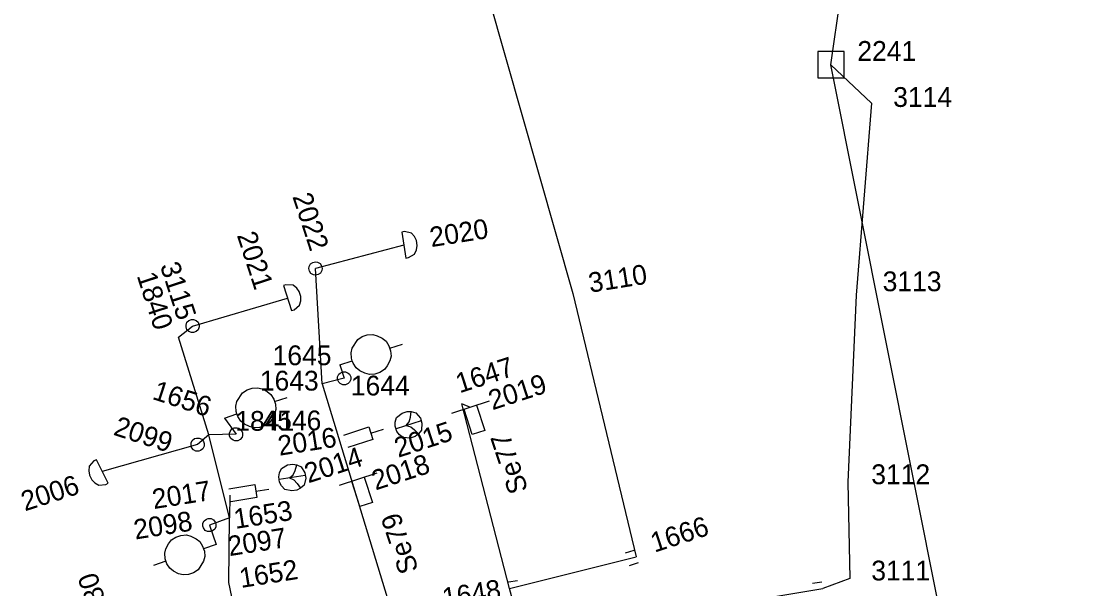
# Model space of a CAD drawing. Extents: x -535557 to -534097, y -1142175 to -1136716.
# Drawn here: x -534439.25 to -534399.09, y -1139610.3 to -1139588.79 of the extents above; entities that cross this region are included whole.
import ezdxf

# ---------------------------------------------------------------- set-up
doc = ezdxf.new("R2010")
doc.units = 0
doc.layers.add('Default', color=7, linetype='Continuous')
doc.layers.add('SS_SZDC', color=7, linetype='Continuous')

# ---------------------------------------------------------------- blocks, each defined once
blk = doc.blocks.new('POINT_DISPLAY')
at = {"layer": 'Default'}
blk.add_line((0, 0), (0, 0), dxfattribs=at)

msp = doc.modelspace()

# ---------------------------------------------------------------- linework, layer by layer
at = {"layer": 'SS_SZDC'}
for p, q in [((-534408.56, -1139590.44), (-534401.649, -1139541.54)), ((-534422.689, -1139583.85), (-534418.34, -1139599.11)), ((-534408.06, -1139589.94), (-534409.06, -1139589.94)), ((-534409.06, -1139589.94), (-534409.06, -1139590.94)), ((-534408.06, -1139590.94), (-534408.06, -1139589.94)), ((-534408.56, -1139590.44), (-534407.02, -1139591.899)), ((-534399.09, -1139638.01), (-534408.56, -1139590.44)), ((-534409.06, -1139590.94), (-534408.06, -1139590.94)), ((-534407.02, -1139591.899), (-534407.6, -1139599.17)), ((-534424.729, -1139596.76), (-534424.828, -1139596.776)), ((-534424.828, -1139596.776), (-534424.671, -1139597.763)), ((-534424.466, -1139596.82), (-534424.729, -1139596.76)), ((-534424.344, -1139596.952), (-534424.466, -1139596.82)), ((-534424.271, -1139597.093), (-534424.344, -1139596.952)), ((-534424.24, -1139597.29), (-534424.271, -1139597.093)), ((-534424.75, -1139597.27), (-534428.1, -1139598.159)), ((-534424.341, -1139597.61), (-534424.266, -1139597.446)), ((-534424.266, -1139597.446), (-534424.24, -1139597.29)), ((-534428.287, -1139597.987), (-534428.206, -1139597.928)), ((-534428.206, -1139597.928), (-534428.096, -1139597.91)), ((-534428.096, -1139597.91), (-534428.026, -1139597.921)), ((-534428.026, -1139597.921), (-534427.927, -1139597.972)), ((-534424.671, -1139597.763), (-534424.573, -1139597.748)), ((-534424.573, -1139597.748), (-534424.341, -1139597.61)), ((-534428.349, -1139598.156), (-534428.338, -1139598.086)), ((-534428.331, -1139598.266), (-534428.349, -1139598.156)), ((-534428.338, -1139598.086), (-534428.287, -1139597.987)), ((-534428.272, -1139598.347), (-534428.331, -1139598.266)), ((-534427.84, -1139602.53), (-534428.1, -1139598.159)), ((-534427.927, -1139597.972), (-534427.868, -1139598.053)), ((-534427.861, -1139598.233), (-534427.912, -1139598.332)), ((-534427.868, -1139598.053), (-534427.85, -1139598.163)), ((-534427.85, -1139598.163), (-534427.861, -1139598.233)), ((-534428.173, -1139598.398), (-534428.272, -1139598.347)), ((-534428.103, -1139598.409), (-534428.173, -1139598.398)), ((-534427.993, -1139598.391), (-534428.103, -1139598.409)), ((-534427.912, -1139598.332), (-534427.993, -1139598.391)), ((-534429.219, -1139598.773), (-534429.314, -1139598.804)), ((-534429.314, -1139598.804), (-534429.005, -1139599.755)), ((-534428.95, -1139598.791), (-534429.219, -1139598.773)), ((-534428.809, -1139598.903), (-534428.95, -1139598.791)), ((-534428.715, -1139599.03), (-534428.809, -1139598.903)), ((-534428.653, -1139599.22), (-534428.715, -1139599.03)), ((-534418.34, -1139599.11), (-534415.949, -1139609.079)), ((-534432.76, -1139600.34), (-534429.159, -1139599.28)), ((-534428.703, -1139599.552), (-534428.654, -1139599.378)), ((-534428.654, -1139599.378), (-534428.653, -1139599.22)), ((-534407.6, -1139599.17), (-534407.92, -1139606.26)), ((-534429.005, -1139599.755), (-534428.91, -1139599.724)), ((-534428.91, -1139599.724), (-534428.703, -1139599.552)), ((-534433.007, -1139600.304), (-534432.972, -1139600.198)), ((-534433.007, -1139600.375), (-534433.007, -1139600.304)), ((-534432.972, -1139600.198), (-534432.901, -1139600.127)), ((-534432.901, -1139600.127), (-534432.795, -1139600.092)), ((-534432.795, -1139600.092), (-534432.724, -1139600.092)), ((-534432.724, -1139600.092), (-534432.618, -1139600.127)), ((-534432.618, -1139600.127), (-534432.547, -1139600.198)), ((-534432.547, -1139600.198), (-534432.512, -1139600.304)), ((-534432.512, -1139600.304), (-534432.512, -1139600.375)), ((-534433.289, -1139600.76), (-534432.76, -1139600.34)), ((-534432.972, -1139600.481), (-534433.007, -1139600.375)), ((-534432.901, -1139600.552), (-534432.972, -1139600.481)), ((-534432.795, -1139600.587), (-534432.901, -1139600.552)), ((-534432.724, -1139600.587), (-534432.795, -1139600.587)), ((-534432.618, -1139600.552), (-534432.724, -1139600.587)), ((-534432.547, -1139600.481), (-534432.618, -1139600.552)), ((-534432.512, -1139600.375), (-534432.547, -1139600.481)), ((-534426.499, -1139600.846), (-534426.325, -1139600.735)), ((-534426.325, -1139600.735), (-534426.135, -1139600.672)), ((-534426.135, -1139600.672), (-534425.929, -1139600.657)), ((-534425.929, -1139600.657), (-534425.755, -1139600.704)), ((-534425.755, -1139600.704), (-534425.566, -1139600.799)), ((-534432.14, -1139604.459), (-534433.289, -1139600.76)), ((-534426.705, -1139601.178), (-534426.499, -1139600.846)), ((-534425.566, -1139600.799), (-534425.424, -1139600.91)), ((-534425.424, -1139600.91), (-534425.313, -1139601.084)), ((-534425.313, -1139601.084), (-534425.25, -1139601.274)), ((-534425.281, -1139601.179), (-534424.807, -1139601.021)), ((-534426.752, -1139601.351), (-534426.705, -1139601.178)), ((-534426.737, -1139601.557), (-534426.752, -1139601.351)), ((-534425.234, -1139601.479), (-534425.282, -1139601.653)), ((-534425.25, -1139601.274), (-534425.234, -1139601.479)), ((-534427.18, -1139601.809), (-534426.705, -1139601.652)), ((-534427.18, -1139601.809), (-534427.01, -1139602.319)), ((-534426.705, -1139601.652), (-534426.737, -1139601.557)), ((-534426.673, -1139601.747), (-534426.705, -1139601.652)), ((-534426.563, -1139601.921), (-534426.673, -1139601.747)), ((-534426.421, -1139602.032), (-534426.563, -1139601.921)), ((-534425.377, -1139601.843), (-534425.488, -1139601.985)), ((-534425.282, -1139601.653), (-534425.377, -1139601.843)), ((-534427.01, -1139602.319), (-534427.84, -1139602.53)), ((-534427.26, -1139602.269), (-534427.21, -1139602.169)), ((-534427.26, -1139602.369), (-534427.26, -1139602.269)), ((-534427.21, -1139602.169), (-534427.16, -1139602.119)), ((-534427.16, -1139602.119), (-534427.06, -1139602.069)), ((-534427.06, -1139602.069), (-534426.96, -1139602.069)), ((-534426.96, -1139602.069), (-534426.86, -1139602.119)), ((-534426.86, -1139602.119), (-534426.81, -1139602.169)), ((-534426.81, -1139602.169), (-534426.76, -1139602.269)), ((-534426.76, -1139602.269), (-534426.76, -1139602.369)), ((-534426.231, -1139602.127), (-534426.421, -1139602.032)), ((-534426.057, -1139602.174), (-534426.231, -1139602.127)), ((-534425.852, -1139602.159), (-534426.057, -1139602.174)), ((-534425.662, -1139602.096), (-534425.852, -1139602.159)), ((-534425.488, -1139601.985), (-534425.662, -1139602.096)), ((-534430.695, -1139602.755), (-534430.505, -1139602.692)), ((-534430.505, -1139602.692), (-534430.299, -1139602.677)), ((-534430.299, -1139602.677), (-534430.125, -1139602.724)), ((-534430.125, -1139602.724), (-534429.936, -1139602.819)), ((-534427.84, -1139602.53), (-534424.909, -1139612.19)), ((-534427.21, -1139602.469), (-534427.26, -1139602.369)), ((-534427.16, -1139602.519), (-534427.21, -1139602.469)), ((-534427.06, -1139602.569), (-534427.16, -1139602.519)), ((-534426.96, -1139602.569), (-534427.06, -1139602.569)), ((-534426.86, -1139602.519), (-534426.96, -1139602.569)), ((-534426.81, -1139602.469), (-534426.86, -1139602.519)), ((-534426.76, -1139602.369), (-534426.81, -1139602.469)), ((-534431.075, -1139603.198), (-534430.869, -1139602.866)), ((-534430.869, -1139602.866), (-534430.695, -1139602.755)), ((-534429.936, -1139602.819), (-534429.794, -1139602.93)), ((-534429.794, -1139602.93), (-534429.683, -1139603.104)), ((-534429.683, -1139603.104), (-534429.62, -1139603.294)), ((-534429.651, -1139603.199), (-534429.177, -1139603.041)), ((-534431.122, -1139603.371), (-534431.075, -1139603.198)), ((-534431.107, -1139603.577), (-534431.122, -1139603.371)), ((-534429.604, -1139603.499), (-534429.652, -1139603.673)), ((-534429.62, -1139603.294), (-534429.604, -1139603.499)), ((-534421.516, -1139603.188), (-534422.943, -1139603.651)), ((-534420.75, -1139610.28), (-534422.55, -1139603.29)), ((-534422.229, -1139603.42), (-534422.55, -1139603.29)), ((-534422.158, -1139604.448), (-534422.467, -1139603.497)), ((-534421.992, -1139603.342), (-534421.683, -1139604.293)), ((-534431.55, -1139603.829), (-534431.075, -1139603.672)), ((-534431.55, -1139603.829), (-534431.109, -1139604.44)), ((-534431.075, -1139603.672), (-534431.107, -1139603.577)), ((-534431.043, -1139603.767), (-534431.075, -1139603.672)), ((-534430.933, -1139603.941), (-534431.043, -1139603.767)), ((-534430.791, -1139604.052), (-534430.933, -1139603.941)), ((-534429.747, -1139603.863), (-534429.858, -1139604.005)), ((-534429.652, -1139603.673), (-534429.747, -1139603.863)), ((-534425.075, -1139603.981), (-534425.026, -1139603.807)), ((-534424.094, -1139603.925), (-534425.045, -1139604.234)), ((-534425.026, -1139603.807), (-534424.819, -1139603.635)), ((-534424.819, -1139603.635), (-534424.629, -1139603.573)), ((-534424.629, -1139603.573), (-534424.471, -1139603.574)), ((-534424.553, -1139603.969), (-534424.504, -1139603.795)), ((-534424.504, -1139603.795), (-534424.471, -1139603.574)), ((-534424.471, -1139603.574), (-534424.297, -1139603.623)), ((-534424.297, -1139603.623), (-534424.125, -1139603.83)), ((-534424.125, -1139603.83), (-534424.063, -1139604.02)), ((-534431.356, -1139604.398), (-534431.335, -1139604.331)), ((-534431.335, -1139604.331), (-534431.269, -1139604.24)), ((-534431.269, -1139604.24), (-534431.18, -1139604.195)), ((-534431.18, -1139604.195), (-534431.068, -1139604.193)), ((-534431.068, -1139604.193), (-534431.001, -1139604.214)), ((-534431.001, -1139604.214), (-534430.91, -1139604.28)), ((-534430.91, -1139604.28), (-534430.865, -1139604.369)), ((-534430.601, -1139604.147), (-534430.791, -1139604.052)), ((-534430.427, -1139604.194), (-534430.601, -1139604.147)), ((-534430.222, -1139604.179), (-534430.427, -1139604.194)), ((-534430.032, -1139604.116), (-534430.222, -1139604.179)), ((-534429.858, -1139604.005), (-534430.032, -1139604.116)), ((-534427.027, -1139604.472), (-534426.076, -1139604.163)), ((-534426.076, -1139604.163), (-534425.921, -1139604.638)), ((-534425.998, -1139604.4), (-534425.523, -1139604.246)), ((-534425.076, -1139604.139), (-534425.075, -1139603.981)), ((-534425.014, -1139604.329), (-534425.076, -1139604.139)), ((-534424.92, -1139604.456), (-534425.014, -1139604.329)), ((-534424.665, -1139604.11), (-534424.553, -1139603.969)), ((-534424.665, -1139604.11), (-534424.491, -1139604.159)), ((-534424.491, -1139604.159), (-534424.35, -1139604.271)), ((-534424.35, -1139604.271), (-534424.193, -1139604.43)), ((-534424.081, -1139604.289), (-534424.193, -1139604.43)), ((-534424.063, -1139604.02), (-534424.081, -1139604.289)), ((-534421.683, -1139604.293), (-534422.158, -1139604.448)), ((-534432.815, -1139604.762), (-534432.771, -1139604.673)), ((-534432.771, -1139604.673), (-534432.681, -1139604.606)), ((-534432.681, -1139604.606), (-534432.614, -1139604.583)), ((-534432.614, -1139604.583), (-534432.502, -1139604.584)), ((-534432.14, -1139604.459), (-534432.569, -1139604.829)), ((-534432.502, -1139604.584), (-534432.413, -1139604.628)), ((-534432.413, -1139604.628), (-534432.346, -1139604.718)), ((-534432.346, -1139604.718), (-534432.323, -1139604.785)), ((-534431.109, -1139604.44), (-534432.14, -1139604.459)), ((-534431.359, -1139607.61), (-534432.14, -1139604.459)), ((-534431.354, -1139604.51), (-534431.356, -1139604.398)), ((-534431.309, -1139604.599), (-534431.354, -1139604.51)), ((-534431.218, -1139604.665), (-534431.309, -1139604.599)), ((-534431.151, -1139604.686), (-534431.218, -1139604.665)), ((-534431.039, -1139604.684), (-534431.151, -1139604.686)), ((-534430.95, -1139604.639), (-534431.039, -1139604.684)), ((-534430.884, -1139604.548), (-534430.95, -1139604.639)), ((-534430.863, -1139604.481), (-534430.884, -1139604.548)), ((-534430.865, -1139604.369), (-534430.863, -1139604.481)), ((-534425.921, -1139604.638), (-534426.872, -1139604.947)), ((-534424.779, -1139604.568), (-534424.92, -1139604.456)), ((-534424.51, -1139604.586), (-534424.779, -1139604.568)), ((-534424.32, -1139604.524), (-534424.51, -1139604.586)), ((-534424.193, -1139604.43), (-534424.32, -1139604.524)), ((-534432.569, -1139604.829), (-534436.18, -1139605.85)), ((-534432.816, -1139604.874), (-534432.815, -1139604.762)), ((-534432.793, -1139604.941), (-534432.816, -1139604.874)), ((-534432.726, -1139605.031), (-534432.793, -1139604.941)), ((-534432.637, -1139605.075), (-534432.726, -1139605.031)), ((-534432.525, -1139605.076), (-534432.637, -1139605.075)), ((-534432.458, -1139605.053), (-534432.525, -1139605.076)), ((-534432.368, -1139604.986), (-534432.458, -1139605.053)), ((-534432.324, -1139604.897), (-534432.368, -1139604.986)), ((-534432.323, -1139604.785), (-534432.324, -1139604.897)), ((-534436.496, -1139605.449), (-534436.673, -1139605.652)), ((-534436.406, -1139605.404), (-534436.496, -1139605.449)), ((-534435.953, -1139606.295), (-534436.406, -1139605.404)), ((-534436.673, -1139605.652), (-534436.694, -1139605.831)), ((-534436.694, -1139605.831), (-534436.67, -1139605.987)), ((-534429.489, -1139606.059), (-534429.463, -1139605.903)), ((-534429.463, -1139605.903), (-534429.388, -1139605.739)), ((-534429.388, -1139605.739), (-534429.156, -1139605.601)), ((-534429.156, -1139605.601), (-534428.959, -1139605.57)), ((-534428.959, -1139605.57), (-534428.803, -1139605.596)), ((-534428.946, -1139605.973), (-534428.87, -1139605.809)), ((-534428.87, -1139605.809), (-534428.803, -1139605.596)), ((-534428.803, -1139605.596), (-534428.639, -1139605.671)), ((-534428.639, -1139605.671), (-534428.501, -1139605.903)), ((-534428.501, -1139605.903), (-534428.47, -1139606.1)), ((-534425.776, -1139605.918), (-534427.203, -1139606.381)), ((-534436.67, -1139605.987), (-534436.58, -1139606.166)), ((-534436.58, -1139606.166), (-534436.467, -1139606.277)), ((-534436.467, -1139606.277), (-534436.31, -1139606.365)), ((-534436.31, -1139606.365), (-534436.042, -1139606.34)), ((-534436.042, -1139606.34), (-534435.953, -1139606.295)), ((-534431.389, -1139606.503), (-534430.401, -1139606.346)), ((-534430.401, -1139606.346), (-534430.323, -1139606.84)), ((-534429.458, -1139606.256), (-534429.489, -1139606.059)), ((-534428.486, -1139606.001), (-534429.473, -1139606.158)), ((-534429.385, -1139606.397), (-534429.458, -1139606.256)), ((-534429.078, -1139606.095), (-534428.946, -1139605.973)), ((-534429.078, -1139606.095), (-534428.914, -1139606.17)), ((-534428.914, -1139606.17), (-534428.792, -1139606.303)), ((-534428.792, -1139606.303), (-534428.662, -1139606.485)), ((-534428.53, -1139606.363), (-534428.662, -1139606.485)), ((-534428.47, -1139606.1), (-534428.53, -1139606.363)), ((-534426.418, -1139607.178), (-534426.727, -1139606.227)), ((-534426.252, -1139606.072), (-534425.943, -1139607.023)), ((-534407.92, -1139606.26), (-534407.85, -1139609.909)), ((-534431.35, -1139606.75), (-534431.359, -1139607.61)), ((-534430.362, -1139606.593), (-534429.868, -1139606.515)), ((-534429.263, -1139606.529), (-534429.385, -1139606.397)), ((-534429, -1139606.589), (-534429.263, -1139606.529)), ((-534428.803, -1139606.558), (-534429, -1139606.589)), ((-534428.662, -1139606.485), (-534428.803, -1139606.558)), ((-534430.323, -1139606.84), (-534431.31, -1139606.996)), ((-534425.943, -1139607.023), (-534426.418, -1139607.178)), ((-534432.366, -1139607.924), (-534432.365, -1139607.812)), ((-534432.343, -1139607.991), (-534432.366, -1139607.924)), ((-534432.365, -1139607.812), (-534432.321, -1139607.723)), ((-534432.321, -1139607.723), (-534432.231, -1139607.656)), ((-534432.231, -1139607.656), (-534432.164, -1139607.633)), ((-534432.164, -1139607.633), (-534432.052, -1139607.634)), ((-534431.359, -1139607.61), (-534432.119, -1139607.879)), ((-534432.119, -1139607.879), (-534431.869, -1139608.62)), ((-534432.052, -1139607.634), (-534431.963, -1139607.678)), ((-534431.963, -1139607.678), (-534431.896, -1139607.768)), ((-534431.874, -1139607.947), (-534431.918, -1139608.036)), ((-534431.896, -1139607.768), (-534431.873, -1139607.835)), ((-534431.873, -1139607.835), (-534431.874, -1139607.947)), ((-534431.38, -1139610.059), (-534431.359, -1139607.61)), ((-534433.561, -1139608.444), (-534433.387, -1139608.333)), ((-534433.387, -1139608.333), (-534433.197, -1139608.27)), ((-534433.197, -1139608.27), (-534432.992, -1139608.255)), ((-534432.992, -1139608.255), (-534432.818, -1139608.302)), ((-534432.818, -1139608.302), (-534432.628, -1139608.397)), ((-534432.276, -1139608.081), (-534432.343, -1139607.991)), ((-534432.187, -1139608.125), (-534432.276, -1139608.081)), ((-534432.075, -1139608.126), (-534432.187, -1139608.125)), ((-534432.008, -1139608.103), (-534432.075, -1139608.126)), ((-534431.918, -1139608.036), (-534432.008, -1139608.103)), ((-534433.767, -1139608.776), (-534433.672, -1139608.586)), ((-534433.672, -1139608.586), (-534433.561, -1139608.444)), ((-534432.628, -1139608.397), (-534432.486, -1139608.508)), ((-534432.486, -1139608.508), (-534432.376, -1139608.682)), ((-534432.376, -1139608.682), (-534432.344, -1139608.777)), ((-534431.869, -1139608.62), (-534432.344, -1139608.777)), ((-534433.815, -1139608.95), (-534433.767, -1139608.776)), ((-534433.799, -1139609.155), (-534433.815, -1139608.95)), ((-534433.736, -1139609.345), (-534433.799, -1139609.155)), ((-534432.344, -1139608.777), (-534432.312, -1139608.872)), ((-534432.297, -1139609.078), (-534432.344, -1139609.251)), ((-534432.312, -1139608.872), (-534432.297, -1139609.078)), ((-534420.75, -1139610.28), (-534415.949, -1139609.079)), ((-534416.027, -1139608.842), (-534416.36, -1139608.95)), ((-534433.768, -1139609.25), (-534434.242, -1139609.408)), ((-534433.625, -1139609.519), (-534433.736, -1139609.345)), ((-534433.483, -1139609.63), (-534433.625, -1139609.519)), ((-534432.344, -1139609.251), (-534432.55, -1139609.583)), ((-534415.872, -1139609.317), (-534416.205, -1139609.425)), ((-534433.294, -1139609.725), (-534433.483, -1139609.63)), ((-534433.12, -1139609.772), (-534433.294, -1139609.725)), ((-534432.914, -1139609.757), (-534433.12, -1139609.772)), ((-534432.724, -1139609.694), (-534432.914, -1139609.757)), ((-534432.55, -1139609.583), (-534432.724, -1139609.694)), ((-534407.85, -1139609.909), (-534408.869, -1139610.29)), ((-534430.72, -1139613.239), (-534431.38, -1139610.059)), ((-534420.789, -1139610.033), (-534420.443, -1139609.978)), ((-534420.26, -1139612.02), (-534420.75, -1139610.28)), ((-534419.699, -1139612.069), (-534408.869, -1139610.29)), ((-534408.909, -1139610.043), (-534409.254, -1139610.097))]:
    msp.add_line(p, q, dxfattribs=at)

# ---------------------------------------------------------------- block references
for p in [(-534408.56, -1139590.44), (-534407.02, -1139591.899), (-534424.75, -1139597.27), (-534428.1, -1139598.159), (-534428.1, -1139598.159), (-534418.34, -1139599.11), (-534429.159, -1139599.28), (-534407.6, -1139599.17), (-534432.76, -1139600.34), (-534432.76, -1139600.34), (-534433.289, -1139600.76), (-534427.18, -1139601.809), (-534427.01, -1139602.319), (-534427.01, -1139602.319), (-534427.84, -1139602.53), (-534422.55, -1139603.29), (-534422.229, -1139603.42), (-534431.55, -1139603.829), (-534424.569, -1139604.079), (-534432.14, -1139604.459), (-534431.109, -1139604.44), (-534426.949, -1139604.709), (-534432.569, -1139604.829), (-534432.569, -1139604.829), (-534436.18, -1139605.85), (-534428.979, -1139606.079), (-534426.489, -1139606.149), (-534407.92, -1139606.26), (-534431.35, -1139606.75), (-534432.119, -1139607.879), (-534432.119, -1139607.879), (-534431.359, -1139607.61), (-534431.869, -1139608.62), (-534415.949, -1139609.079), (-534407.85, -1139609.909), (-534431.38, -1139610.059), (-534420.75, -1139610.28), (-534408.869, -1139610.29)]:
    msp.add_blockref('POINT_DISPLAY', p, dxfattribs=at)

# ---------------------------------------------------------------- texts
for s, p in [('2241', (-534407.56, -1139590.29)), ('3114', (-534406.202, -1139592.036)), ('3113', (-534406.6, -1139599.02)), ('1645', (-534429.724, -1139601.823)), ('1643', (-534430.208, -1139602.784)), ('1644', (-534426.76, -1139602.97)), ('1841', (-534431.14, -1139604.309)), ('4546', (-534430.109, -1139604.29)), ('3112', (-534407.031, -1139606.331)), ('3111', (-534407.031, -1139609.979))]:
    msp.add_text(s, height=0.75, dxfattribs=at).set_placement(p)
for s, rotation, p in [('2022', 288, (-534428.98, -1139595.428)), ('2020', 9, (-534423.708, -1139597.35)), ('2021', 288, (-534431.085, -1139596.895)), ('3115', 288, (-534434, -1139598.05)), ('1840', 288, (-534434.88, -1139598.43)), ('3110', 9, (-534417.69, -1139599.078)), ('1647', 18, (-534422.637, -1139602.891)), ('2019', 18, (-534421.393, -1139603.533)), ('1656', 342, (-534434.32, -1139603.097)), ('2099', 342, (-534435.794, -1139604.452)), ('2016', 9, (-534429.464, -1139605.255)), ('2015', 18, (-534424.963, -1139605.334)), ('Se77', 108.3756, (-534420.033, -1139606.546)), ('2014', 18, (-534428.369, -1139606.302)), ('2018', 18, (-534425.822, -1139606.571)), ('2006', 18, (-534439.113, -1139607.364)), ('2017', 9, (-534434.228, -1139607.276)), ('1653', 9, (-534431.133, -1139608.028)), ('2098', 9, (-534434.927, -1139608.43)), ('Se79', 108.3756, (-534424.187, -1139609.578)), ('1666', 18, (-534415.249, -1139608.928)), ('2097', 9, (-534431.36, -1139609.06)), ('1652', 9, (-534430.923, -1139610.266)), ('Se80', 108.3756, (-534435.679, -1139611.845)), ('1648', 9, (-534423.231, -1139611.02))]:
    msp.add_text(s, height=0.75, rotation=rotation, dxfattribs=at).set_placement(p)

doc.saveas('drawing.dxf')
